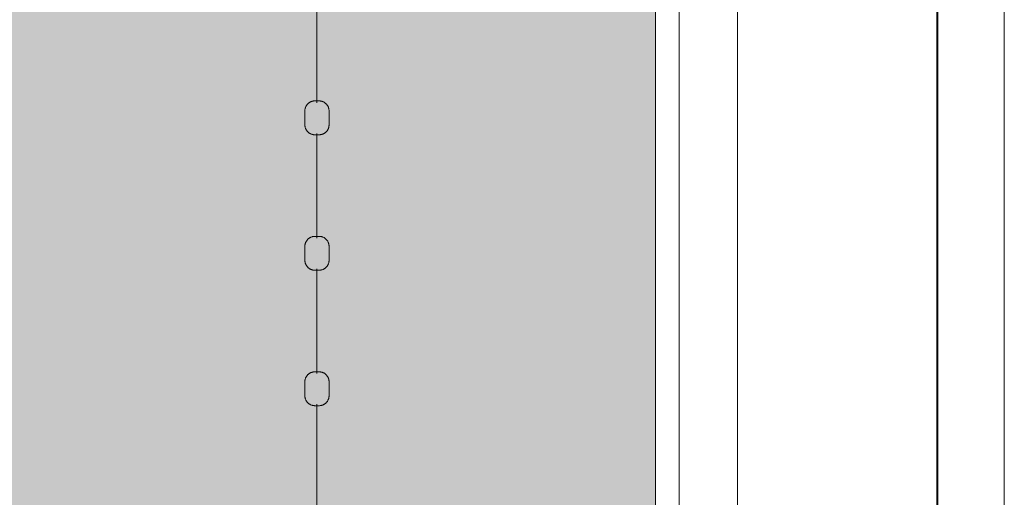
# Model space of a CAD drawing. Header units: millimetres. Extents: x 2016 to 102618, y -16590 to 68005.
# Tile 466 of 654: x 88561 to 90015, y 47860 to 48565. Entities that reach past the tile are written whole.
import ezdxf

# ---------------------------------------------------------------- set-up
doc = ezdxf.new("R2010")
doc.units = ezdxf.units.MM
for name, color, linetype, lineweight in [('A-DETL', 90, 'Continuous', 18), ('A-FLOR', 192, 'Continuous', 13), ('A-WALL', 113, 'Continuous', 13), ('Q-SPCQ', 91, 'Continuous', 13)]:
    doc.layers.add(name, color=color, linetype=linetype, lineweight=lineweight)
doc.layers.add('Water', color=131, linetype='Continuous')

# ---------------------------------------------------------------- blocks, each defined once
blk = doc.blocks.new('43_VCS_SE_goot_rooster_schuin - 28_VCS_RVS wand-gootrooster 25000mm-4108944-00 Begane grond')
at = {"layer": 'Q-SPCQ'}
for p, q in [((10491, 148.8), (-10471, 148.8)), ((-10471.1, -145.8), (10491.2, -145.8)), ((10491.2, -147.1), (-10471.1, -147.1))]:
    blk.add_line(p, q, dxfattribs=at)
blk = doc.blocks.new('89_VCS_SE_drijflijn - drijflijn-V276-00 Begane grond')
at = {"layer": 'Q-SPCQ'}
for p, q in [((-232.8, 17.8), (-253.3, 17.8)), ((-32.8, 17.8), (-53.3, 17.8)), ((167.2, 17.8), (146.7, 17.8)), ((-420.1, 0), (-265.4, 0)), ((-220.1, 0), (-65.4, 0)), ((-20.1, 0), (134.6, 0)), ((179.9, 0), (334.6, 0)), ((-253.3, -17.8), (-232.8, -17.8)), ((-53.3, -17.8), (-32.8, -17.8)), ((146.7, -17.8), (167.2, -17.8))]:
    blk.add_line(p, q, dxfattribs=at)
at = {"layer": 'Q-SPCQ', "flags": 128}
for points in [[(-268.1, 3), (-268.1, 3.6), (-268.1, 4.2), (-268, 4.8), (-267.9, 5.4), (-267.8, 5.9), (-267.7, 6.5), (-267.5, 7.1), (-267.4, 7.7), (-267.2, 8.2), (-267, 8.8), (-266.7, 9.3), (-266.4, 9.9), (-266.2, 10.4), (-265.9, 10.9), (-265.5, 11.4), (-265.2, 11.9), (-264.8, 12.3), (-264.4, 12.8), (-264, 13.2), (-263.6, 13.6), (-263.2, 14.1), (-262.7, 14.4), (-262.3, 14.8), (-261.8, 15.2), (-261.3, 15.5), (-260.8, 15.8), (-260.3, 16.1), (-259.7, 16.4), (-259.2, 16.6), (-258.7, 16.8), (-258.1, 17), (-257.5, 17.2), (-257, 17.4), (-256.4, 17.5), (-255.8, 17.6), (-255.2, 17.7), (-254.6, 17.8), (-254, 17.8), (-253.4, 17.8), (-253.3, 17.8)], [(-232.8, 17.8), (-232.2, 17.8), (-231.6, 17.8), (-231.1, 17.7), (-230.5, 17.7), (-229.9, 17.5), (-229.3, 17.4), (-228.8, 17.3), (-228.2, 17.1), (-227.6, 16.9), (-227.1, 16.7), (-226.6, 16.4), (-226, 16.2), (-225.5, 15.9), (-225, 15.6), (-224.5, 15.3), (-224, 14.9), (-223.6, 14.6), (-223.1, 14.2), (-222.7, 13.8), (-222.3, 13.4), (-221.9, 13), (-221.5, 12.5), (-221.1, 12.1), (-220.8, 11.6), (-220.5, 11.1), (-220.1, 10.6), (-219.9, 10.1), (-219.6, 9.6), (-219.3, 9), (-219.1, 8.5), (-218.9, 7.9), (-218.7, 7.4), (-218.6, 6.8), (-218.5, 6.2), (-218.3, 5.7), (-218.3, 5.1), (-218.2, 4.5), (-218.1, 3.9), (-218.1, 3.3), (-218.1, 3.2)], [(-68.1, 3), (-68.1, 3.6), (-68.1, 4.2), (-68, 4.8), (-67.9, 5.4), (-67.8, 5.9), (-67.7, 6.5), (-67.5, 7.1), (-67.4, 7.7), (-67.2, 8.2), (-67, 8.8), (-66.7, 9.3), (-66.4, 9.9), (-66.2, 10.4), (-65.9, 10.9), (-65.5, 11.4), (-65.2, 11.9), (-64.8, 12.3), (-64.4, 12.8), (-64, 13.2), (-63.6, 13.6), (-63.2, 14.1), (-62.7, 14.4), (-62.3, 14.8), (-61.8, 15.2), (-61.3, 15.5), (-60.8, 15.8), (-60.3, 16.1), (-59.7, 16.4), (-59.2, 16.6), (-58.7, 16.8), (-58.1, 17), (-57.5, 17.2), (-57, 17.4), (-56.4, 17.5), (-55.8, 17.6), (-55.2, 17.7), (-54.6, 17.8), (-54, 17.8), (-53.4, 17.8), (-53.3, 17.8)], [(-32.8, 17.8), (-32.2, 17.8), (-31.6, 17.8), (-31.1, 17.7), (-30.5, 17.7), (-29.9, 17.5), (-29.3, 17.4), (-28.8, 17.3), (-28.2, 17.1), (-27.6, 16.9), (-27.1, 16.7), (-26.6, 16.4), (-26, 16.2), (-25.5, 15.9), (-25, 15.6), (-24.5, 15.3), (-24, 14.9), (-23.6, 14.6), (-23.1, 14.2), (-22.7, 13.8), (-22.3, 13.4), (-21.9, 13), (-21.5, 12.5), (-21.1, 12.1), (-20.8, 11.6), (-20.5, 11.1), (-20.1, 10.6), (-19.9, 10.1), (-19.6, 9.6), (-19.3, 9), (-19.1, 8.5), (-18.9, 7.9), (-18.7, 7.4), (-18.6, 6.8), (-18.5, 6.2), (-18.3, 5.7), (-18.3, 5.1), (-18.2, 4.5), (-18.1, 3.9), (-18.1, 3.3), (-18.1, 3.2)], [(131.9, 3), (131.9, 3.6), (131.9, 4.2), (132, 4.8), (132.1, 5.4), (132.2, 5.9), (132.3, 6.5), (132.5, 7.1), (132.6, 7.7), (132.8, 8.2), (133, 8.8), (133.3, 9.3), (133.6, 9.9), (133.8, 10.4), (134.1, 10.9), (134.5, 11.4), (134.8, 11.9), (135.2, 12.3), (135.6, 12.8), (136, 13.2), (136.4, 13.6), (136.8, 14.1), (137.3, 14.4), (137.7, 14.8), (138.2, 15.2), (138.7, 15.5), (139.2, 15.8), (139.7, 16.1), (140.3, 16.4), (140.8, 16.6), (141.3, 16.8), (141.9, 17), (142.5, 17.2), (143, 17.4), (143.6, 17.5), (144.2, 17.6), (144.8, 17.7), (145.4, 17.8), (146, 17.8), (146.6, 17.8), (146.7, 17.8)], [(167.2, 17.8), (167.8, 17.8), (168.4, 17.8), (168.9, 17.7), (169.5, 17.7), (170.1, 17.5), (170.7, 17.4), (171.2, 17.3), (171.8, 17.1), (172.4, 16.9), (172.9, 16.7), (173.4, 16.4), (174, 16.2), (174.5, 15.9), (175, 15.6), (175.5, 15.3), (176, 14.9), (176.4, 14.6), (176.9, 14.2), (177.3, 13.8), (177.7, 13.4), (178.1, 13), (178.5, 12.5), (178.9, 12.1), (179.2, 11.6), (179.5, 11.1), (179.9, 10.6), (180.1, 10.1), (180.4, 9.6), (180.7, 9), (180.9, 8.5), (181.1, 7.9), (181.3, 7.4), (181.4, 6.8), (181.5, 6.2), (181.7, 5.7), (181.7, 5.1), (181.8, 4.5), (181.9, 3.9), (181.9, 3.3), (181.9, 3.2)], [(-268.1, -3), (-268.1, -3), (-268.1, -3), (-268.1, -3), (-268.1, -3), (-268.1, -2.9), (-268.1, -2.9), (-268.1, -2.9), (-268.1, -2.8), (-268.1, -2.8), (-268.1, -2.8), (-268.1, -2.7), (-268.1, -2.7), (-268.1, -2.6), (-268.1, -2.5), (-268.1, -2.5), (-268.1, -2.4), (-268.1, -2.3), (-268.1, -2.3), (-268.1, -2.2), (-268.1, -2.1), (-268.1, -2), (-268.1, -1.9), (-268.1, -1.8), (-268.1, -1.7), (-268.1, -1.6), (-268.1, -1.5), (-268.1, -1.4), (-268.1, -1.3), (-268.1, -1.2), (-268.1, -1.1), (-268.1, -1), (-268.1, -0.9), (-268.1, -0.7), (-268.1, -0.6), (-268.1, -0.5), (-268.1, -0.4), (-268.1, -0.3), (-268.1, -0.2), (-268.1, 0), (-268.1, 0.1), (-268.1, 0.2), (-268.1, 0.3), (-268.1, 0.4), (-268.1, 0.6), (-268.1, 0.7), (-268.1, 0.8), (-268.1, 0.9), (-268.1, 1), (-268.1, 1.1), (-268.1, 1.2), (-268.1, 1.4), (-268.1, 1.5), (-268.1, 1.6), (-268.1, 1.7), (-268.1, 1.8), (-268.1, 1.9), (-268.1, 2), (-268.1, 2), (-268.1, 2.1), (-268.1, 2.2), (-268.1, 2.3), (-268.1, 2.4), (-268.1, 2.4), (-268.1, 2.5), (-268.1, 2.6), (-268.1, 2.6), (-268.1, 2.7), (-268.1, 2.7), (-268.1, 2.8), (-268.1, 2.8), (-268.1, 2.9), (-268.1, 2.9), (-268.1, 2.9), (-268.1, 3), (-268.1, 3), (-268.1, 3), (-268.1, 3), (-268.1, 3)], [(-268.1, 3), (-268.1, 3), (-268.1, 3), (-268.1, 3), (-268.1, 3), (-268.1, 2.9), (-268.1, 2.9), (-268.1, 2.9), (-268.1, 2.8), (-268.1, 2.8), (-268.1, 2.8), (-268.1, 2.7), (-268.1, 2.7), (-268.1, 2.6), (-268.1, 2.5), (-268.1, 2.5), (-268.1, 2.4), (-268.1, 2.3), (-268.1, 2.3), (-268.1, 2.2), (-268.1, 2.1), (-268.1, 2), (-268.1, 1.9), (-268.1, 1.8), (-268.1, 1.7), (-268.1, 1.6), (-268.1, 1.5), (-268.1, 1.4), (-268.1, 1.3), (-268.1, 1.2), (-268.1, 1.1), (-268.1, 1), (-268.1, 0.9), (-268.1, 0.7), (-268.1, 0.6), (-268.1, 0.5), (-268.1, 0.4), (-268.1, 0.3), (-268.1, 0.2), (-268.1, 0), (-268.1, -0.1), (-268.1, -0.2), (-268.1, -0.3), (-268.1, -0.4), (-268.1, -0.6), (-268.1, -0.7), (-268.1, -0.8), (-268.1, -0.9), (-268.1, -1), (-268.1, -1.1), (-268.1, -1.2), (-268.1, -1.4), (-268.1, -1.5), (-268.1, -1.6), (-268.1, -1.7), (-268.1, -1.8), (-268.1, -1.9), (-268.1, -2), (-268.1, -2), (-268.1, -2.1), (-268.1, -2.2), (-268.1, -2.3), (-268.1, -2.4), (-268.1, -2.4), (-268.1, -2.5), (-268.1, -2.6), (-268.1, -2.6), (-268.1, -2.7), (-268.1, -2.7), (-268.1, -2.8), (-268.1, -2.8), (-268.1, -2.9), (-268.1, -2.9), (-268.1, -2.9), (-268.1, -3), (-268.1, -3), (-268.1, -3), (-268.1, -3), (-268.1, -3)], [(-218.1, 3.2), (-218.1, 3.2), (-218.1, 3.1), (-218.1, 3.1), (-218.1, 3.1), (-218.1, 3.1), (-218.1, 3.1), (-218.1, 3), (-218.1, 3), (-218.1, 3), (-218.1, 2.9), (-218.1, 2.9), (-218.1, 2.8), (-218.1, 2.7), (-218.1, 2.7), (-218.1, 2.6), (-218.1, 2.5), (-218.1, 2.5), (-218.1, 2.4), (-218.1, 2.3), (-218.1, 2.2), (-218.1, 2.1), (-218.1, 2), (-218.1, 1.9), (-218.1, 1.8), (-218.1, 1.7), (-218.1, 1.6), (-218.1, 1.5), (-218.1, 1.4), (-218.1, 1.3), (-218.1, 1.1), (-218.1, 1), (-218.1, 0.9), (-218.1, 0.8), (-218.1, 0.7), (-218.1, 0.5), (-218.1, 0.4), (-218.1, 0.3), (-218.1, 0.2), (-218.1, 0), (-218.1, -0.1), (-218.1, -0.2), (-218.1, -0.3), (-218.1, -0.5), (-218.1, -0.6), (-218.1, -0.7), (-218.1, -0.8), (-218.1, -1), (-218.1, -1.1), (-218.1, -1.2), (-218.1, -1.3), (-218.1, -1.4), (-218.1, -1.5), (-218.1, -1.6), (-218.1, -1.8), (-218.1, -1.9), (-218.1, -2), (-218.1, -2.1), (-218.1, -2.2), (-218.1, -2.2), (-218.1, -2.3), (-218.1, -2.4), (-218.1, -2.5), (-218.1, -2.6), (-218.1, -2.6), (-218.1, -2.7), (-218.1, -2.8), (-218.1, -2.8), (-218.1, -2.9), (-218.1, -2.9), (-218.1, -3), (-218.1, -3), (-218.1, -3.1), (-218.1, -3.1), (-218.1, -3.1), (-218.1, -3.1), (-218.1, -3.1), (-218.1, -3.2), (-218.1, -3.2)], [(-218.1, -3.2), (-218.1, -3.2), (-218.1, -3.1), (-218.1, -3.1), (-218.1, -3.1), (-218.1, -3.1), (-218.1, -3.1), (-218.1, -3), (-218.1, -3), (-218.1, -3), (-218.1, -2.9), (-218.1, -2.9), (-218.1, -2.8), (-218.1, -2.7), (-218.1, -2.7), (-218.1, -2.6), (-218.1, -2.5), (-218.1, -2.5), (-218.1, -2.4), (-218.1, -2.3), (-218.1, -2.2), (-218.1, -2.1), (-218.1, -2), (-218.1, -1.9), (-218.1, -1.8), (-218.1, -1.7), (-218.1, -1.6), (-218.1, -1.5), (-218.1, -1.4), (-218.1, -1.3), (-218.1, -1.1), (-218.1, -1), (-218.1, -0.9), (-218.1, -0.8), (-218.1, -0.7), (-218.1, -0.5), (-218.1, -0.4), (-218.1, -0.3), (-218.1, -0.2), (-218.1, 0), (-218.1, 0.1), (-218.1, 0.2), (-218.1, 0.3), (-218.1, 0.5), (-218.1, 0.6), (-218.1, 0.7), (-218.1, 0.8), (-218.1, 1), (-218.1, 1.1), (-218.1, 1.2), (-218.1, 1.3), (-218.1, 1.4), (-218.1, 1.5), (-218.1, 1.6), (-218.1, 1.8), (-218.1, 1.9), (-218.1, 2), (-218.1, 2.1), (-218.1, 2.2), (-218.1, 2.2), (-218.1, 2.3), (-218.1, 2.4), (-218.1, 2.5), (-218.1, 2.6), (-218.1, 2.6), (-218.1, 2.7), (-218.1, 2.8), (-218.1, 2.8), (-218.1, 2.9), (-218.1, 2.9), (-218.1, 3), (-218.1, 3), (-218.1, 3.1), (-218.1, 3.1), (-218.1, 3.1), (-218.1, 3.1), (-218.1, 3.1), (-218.1, 3.2), (-218.1, 3.2)], [(-68.1, -3), (-68.1, -3), (-68.1, -3), (-68.1, -3), (-68.1, -3), (-68.1, -2.9), (-68.1, -2.9), (-68.1, -2.9), (-68.1, -2.8), (-68.1, -2.8), (-68.1, -2.8), (-68.1, -2.7), (-68.1, -2.7), (-68.1, -2.6), (-68.1, -2.5), (-68.1, -2.5), (-68.1, -2.4), (-68.1, -2.3), (-68.1, -2.3), (-68.1, -2.2), (-68.1, -2.1), (-68.1, -2), (-68.1, -1.9), (-68.1, -1.8), (-68.1, -1.7), (-68.1, -1.6), (-68.1, -1.5), (-68.1, -1.4), (-68.1, -1.3), (-68.1, -1.2), (-68.1, -1.1), (-68.1, -1), (-68.1, -0.9), (-68.1, -0.7), (-68.1, -0.6), (-68.1, -0.5), (-68.1, -0.4), (-68.1, -0.3), (-68.1, -0.2), (-68.1, 0), (-68.1, 0.1), (-68.1, 0.2), (-68.1, 0.3), (-68.1, 0.4), (-68.1, 0.6), (-68.1, 0.7), (-68.1, 0.8), (-68.1, 0.9), (-68.1, 1), (-68.1, 1.1), (-68.1, 1.2), (-68.1, 1.4), (-68.1, 1.5), (-68.1, 1.6), (-68.1, 1.7), (-68.1, 1.8), (-68.1, 1.9), (-68.1, 2), (-68.1, 2), (-68.1, 2.1), (-68.1, 2.2), (-68.1, 2.3), (-68.1, 2.4), (-68.1, 2.4), (-68.1, 2.5), (-68.1, 2.6), (-68.1, 2.6), (-68.1, 2.7), (-68.1, 2.7), (-68.1, 2.8), (-68.1, 2.8), (-68.1, 2.9), (-68.1, 2.9), (-68.1, 2.9), (-68.1, 3), (-68.1, 3), (-68.1, 3), (-68.1, 3), (-68.1, 3)], [(-68.1, 3), (-68.1, 3), (-68.1, 3), (-68.1, 3), (-68.1, 3), (-68.1, 2.9), (-68.1, 2.9), (-68.1, 2.9), (-68.1, 2.8), (-68.1, 2.8), (-68.1, 2.8), (-68.1, 2.7), (-68.1, 2.7), (-68.1, 2.6), (-68.1, 2.5), (-68.1, 2.5), (-68.1, 2.4), (-68.1, 2.3), (-68.1, 2.3), (-68.1, 2.2), (-68.1, 2.1), (-68.1, 2), (-68.1, 1.9), (-68.1, 1.8), (-68.1, 1.7), (-68.1, 1.6), (-68.1, 1.5), (-68.1, 1.4), (-68.1, 1.3), (-68.1, 1.2), (-68.1, 1.1), (-68.1, 1), (-68.1, 0.9), (-68.1, 0.7), (-68.1, 0.6), (-68.1, 0.5), (-68.1, 0.4), (-68.1, 0.3), (-68.1, 0.2), (-68.1, 0), (-68.1, -0.1), (-68.1, -0.2), (-68.1, -0.3), (-68.1, -0.4), (-68.1, -0.6), (-68.1, -0.7), (-68.1, -0.8), (-68.1, -0.9), (-68.1, -1), (-68.1, -1.1), (-68.1, -1.2), (-68.1, -1.4), (-68.1, -1.5), (-68.1, -1.6), (-68.1, -1.7), (-68.1, -1.8), (-68.1, -1.9), (-68.1, -2), (-68.1, -2), (-68.1, -2.1), (-68.1, -2.2), (-68.1, -2.3), (-68.1, -2.4), (-68.1, -2.4), (-68.1, -2.5), (-68.1, -2.6), (-68.1, -2.6), (-68.1, -2.7), (-68.1, -2.7), (-68.1, -2.8), (-68.1, -2.8), (-68.1, -2.9), (-68.1, -2.9), (-68.1, -2.9), (-68.1, -3), (-68.1, -3), (-68.1, -3), (-68.1, -3), (-68.1, -3)], [(-18.1, 3.2), (-18.1, 3.2), (-18.1, 3.1), (-18.1, 3.1), (-18.1, 3.1), (-18.1, 3.1), (-18.1, 3.1), (-18.1, 3), (-18.1, 3), (-18.1, 3), (-18.1, 2.9), (-18.1, 2.9), (-18.1, 2.8), (-18.1, 2.7), (-18.1, 2.7), (-18.1, 2.6), (-18.1, 2.5), (-18.1, 2.5), (-18.1, 2.4), (-18.1, 2.3), (-18.1, 2.2), (-18.1, 2.1), (-18.1, 2), (-18.1, 1.9), (-18.1, 1.8), (-18.1, 1.7), (-18.1, 1.6), (-18.1, 1.5), (-18.1, 1.4), (-18.1, 1.3), (-18.1, 1.1), (-18.1, 1), (-18.1, 0.9), (-18.1, 0.8), (-18.1, 0.7), (-18.1, 0.5), (-18.1, 0.4), (-18.1, 0.3), (-18.1, 0.2), (-18.1, 0), (-18.1, -0.1), (-18.1, -0.2), (-18.1, -0.3), (-18.1, -0.5), (-18.1, -0.6), (-18.1, -0.7), (-18.1, -0.8), (-18.1, -1), (-18.1, -1.1), (-18.1, -1.2), (-18.1, -1.3), (-18.1, -1.4), (-18.1, -1.5), (-18.1, -1.6), (-18.1, -1.8), (-18.1, -1.9), (-18.1, -2), (-18.1, -2.1), (-18.1, -2.2), (-18.1, -2.2), (-18.1, -2.3), (-18.1, -2.4), (-18.1, -2.5), (-18.1, -2.6), (-18.1, -2.6), (-18.1, -2.7), (-18.1, -2.8), (-18.1, -2.8), (-18.1, -2.9), (-18.1, -2.9), (-18.1, -3), (-18.1, -3), (-18.1, -3.1), (-18.1, -3.1), (-18.1, -3.1), (-18.1, -3.1), (-18.1, -3.1), (-18.1, -3.2), (-18.1, -3.2)], [(-18.1, -3.2), (-18.1, -3.2), (-18.1, -3.1), (-18.1, -3.1), (-18.1, -3.1), (-18.1, -3.1), (-18.1, -3.1), (-18.1, -3), (-18.1, -3), (-18.1, -3), (-18.1, -2.9), (-18.1, -2.9), (-18.1, -2.8), (-18.1, -2.7), (-18.1, -2.7), (-18.1, -2.6), (-18.1, -2.5), (-18.1, -2.5), (-18.1, -2.4), (-18.1, -2.3), (-18.1, -2.2), (-18.1, -2.1), (-18.1, -2), (-18.1, -1.9), (-18.1, -1.8), (-18.1, -1.7), (-18.1, -1.6), (-18.1, -1.5), (-18.1, -1.4), (-18.1, -1.3), (-18.1, -1.1), (-18.1, -1), (-18.1, -0.9), (-18.1, -0.8), (-18.1, -0.7), (-18.1, -0.5), (-18.1, -0.4), (-18.1, -0.3), (-18.1, -0.2), (-18.1, 0), (-18.1, 0.1), (-18.1, 0.2), (-18.1, 0.3), (-18.1, 0.5), (-18.1, 0.6), (-18.1, 0.7), (-18.1, 0.8), (-18.1, 1), (-18.1, 1.1), (-18.1, 1.2), (-18.1, 1.3), (-18.1, 1.4), (-18.1, 1.5), (-18.1, 1.6), (-18.1, 1.8), (-18.1, 1.9), (-18.1, 2), (-18.1, 2.1), (-18.1, 2.2), (-18.1, 2.2), (-18.1, 2.3), (-18.1, 2.4), (-18.1, 2.5), (-18.1, 2.6), (-18.1, 2.6), (-18.1, 2.7), (-18.1, 2.8), (-18.1, 2.8), (-18.1, 2.9), (-18.1, 2.9), (-18.1, 3), (-18.1, 3), (-18.1, 3.1), (-18.1, 3.1), (-18.1, 3.1), (-18.1, 3.1), (-18.1, 3.1), (-18.1, 3.2), (-18.1, 3.2)], [(131.9, -3), (131.9, -3), (131.9, -3), (131.9, -3), (131.9, -3), (131.9, -2.9), (131.9, -2.9), (131.9, -2.9), (131.9, -2.8), (131.9, -2.8), (131.9, -2.8), (131.9, -2.7), (131.9, -2.7), (131.9, -2.6), (131.9, -2.5), (131.9, -2.5), (131.9, -2.4), (131.9, -2.3), (131.9, -2.3), (131.9, -2.2), (131.9, -2.1), (131.9, -2), (131.9, -1.9), (131.9, -1.8), (131.9, -1.7), (131.9, -1.6), (131.9, -1.5), (131.9, -1.4), (131.9, -1.3), (131.9, -1.2), (131.9, -1.1), (131.9, -1), (131.9, -0.9), (131.9, -0.7), (131.9, -0.6), (131.9, -0.5), (131.9, -0.4), (131.9, -0.3), (131.9, -0.2), (131.9, 0), (131.9, 0.1), (131.9, 0.2), (131.9, 0.3), (131.9, 0.4), (131.9, 0.6), (131.9, 0.7), (131.9, 0.8), (131.9, 0.9), (131.9, 1), (131.9, 1.1), (131.9, 1.2), (131.9, 1.4), (131.9, 1.5), (131.9, 1.6), (131.9, 1.7), (131.9, 1.8), (131.9, 1.9), (131.9, 2), (131.9, 2), (131.9, 2.1), (131.9, 2.2), (131.9, 2.3), (131.9, 2.4), (131.9, 2.4), (131.9, 2.5), (131.9, 2.6), (131.9, 2.6), (131.9, 2.7), (131.9, 2.7), (131.9, 2.8), (131.9, 2.8), (131.9, 2.9), (131.9, 2.9), (131.9, 2.9), (131.9, 3), (131.9, 3), (131.9, 3), (131.9, 3), (131.9, 3)], [(131.9, 3), (131.9, 3), (131.9, 3), (131.9, 3), (131.9, 3), (131.9, 2.9), (131.9, 2.9), (131.9, 2.9), (131.9, 2.8), (131.9, 2.8), (131.9, 2.8), (131.9, 2.7), (131.9, 2.7), (131.9, 2.6), (131.9, 2.5), (131.9, 2.5), (131.9, 2.4), (131.9, 2.3), (131.9, 2.3), (131.9, 2.2), (131.9, 2.1), (131.9, 2), (131.9, 1.9), (131.9, 1.8), (131.9, 1.7), (131.9, 1.6), (131.9, 1.5), (131.9, 1.4), (131.9, 1.3), (131.9, 1.2), (131.9, 1.1), (131.9, 1), (131.9, 0.9), (131.9, 0.7), (131.9, 0.6), (131.9, 0.5), (131.9, 0.4), (131.9, 0.3), (131.9, 0.2), (131.9, 0), (131.9, -0.1), (131.9, -0.2), (131.9, -0.3), (131.9, -0.4), (131.9, -0.6), (131.9, -0.7), (131.9, -0.8), (131.9, -0.9), (131.9, -1), (131.9, -1.1), (131.9, -1.2), (131.9, -1.4), (131.9, -1.5), (131.9, -1.6), (131.9, -1.7), (131.9, -1.8), (131.9, -1.9), (131.9, -2), (131.9, -2), (131.9, -2.1), (131.9, -2.2), (131.9, -2.3), (131.9, -2.4), (131.9, -2.4), (131.9, -2.5), (131.9, -2.6), (131.9, -2.6), (131.9, -2.7), (131.9, -2.7), (131.9, -2.8), (131.9, -2.8), (131.9, -2.9), (131.9, -2.9), (131.9, -2.9), (131.9, -3), (131.9, -3), (131.9, -3), (131.9, -3), (131.9, -3)], [(181.9, 3.2), (181.9, 3.2), (181.9, 3.1), (181.9, 3.1), (181.9, 3.1), (181.9, 3.1), (181.9, 3.1), (181.9, 3), (181.9, 3), (181.9, 3), (181.9, 2.9), (181.9, 2.9), (181.9, 2.8), (181.9, 2.7), (181.9, 2.7), (181.9, 2.6), (181.9, 2.5), (181.9, 2.5), (181.9, 2.4), (181.9, 2.3), (181.9, 2.2), (181.9, 2.1), (181.9, 2), (181.9, 1.9), (181.9, 1.8), (181.9, 1.7), (181.9, 1.6), (181.9, 1.5), (181.9, 1.4), (181.9, 1.3), (181.9, 1.1), (181.9, 1), (181.9, 0.9), (181.9, 0.8), (181.9, 0.7), (181.9, 0.5), (181.9, 0.4), (181.9, 0.3), (181.9, 0.2), (181.9, 0), (181.9, -0.1), (181.9, -0.2), (181.9, -0.3), (181.9, -0.5), (181.9, -0.6), (181.9, -0.7), (181.9, -0.8), (181.9, -1), (181.9, -1.1), (181.9, -1.2), (181.9, -1.3), (181.9, -1.4), (181.9, -1.5), (181.9, -1.6), (181.9, -1.8), (181.9, -1.9), (181.9, -2), (181.9, -2.1), (181.9, -2.2), (181.9, -2.2), (181.9, -2.3), (181.9, -2.4), (181.9, -2.5), (181.9, -2.6), (181.9, -2.6), (181.9, -2.7), (181.9, -2.8), (181.9, -2.8), (181.9, -2.9), (181.9, -2.9), (181.9, -3), (181.9, -3), (181.9, -3.1), (181.9, -3.1), (181.9, -3.1), (181.9, -3.1), (181.9, -3.1), (181.9, -3.2), (181.9, -3.2)], [(181.9, -3.2), (181.9, -3.2), (181.9, -3.1), (181.9, -3.1), (181.9, -3.1), (181.9, -3.1), (181.9, -3.1), (181.9, -3), (181.9, -3), (181.9, -3), (181.9, -2.9), (181.9, -2.9), (181.9, -2.8), (181.9, -2.7), (181.9, -2.7), (181.9, -2.6), (181.9, -2.5), (181.9, -2.5), (181.9, -2.4), (181.9, -2.3), (181.9, -2.2), (181.9, -2.1), (181.9, -2), (181.9, -1.9), (181.9, -1.8), (181.9, -1.7), (181.9, -1.6), (181.9, -1.5), (181.9, -1.4), (181.9, -1.3), (181.9, -1.1), (181.9, -1), (181.9, -0.9), (181.9, -0.8), (181.9, -0.7), (181.9, -0.5), (181.9, -0.4), (181.9, -0.3), (181.9, -0.2), (181.9, 0), (181.9, 0.1), (181.9, 0.2), (181.9, 0.3), (181.9, 0.5), (181.9, 0.6), (181.9, 0.7), (181.9, 0.8), (181.9, 1), (181.9, 1.1), (181.9, 1.2), (181.9, 1.3), (181.9, 1.4), (181.9, 1.5), (181.9, 1.6), (181.9, 1.8), (181.9, 1.9), (181.9, 2), (181.9, 2.1), (181.9, 2.2), (181.9, 2.2), (181.9, 2.3), (181.9, 2.4), (181.9, 2.5), (181.9, 2.6), (181.9, 2.6), (181.9, 2.7), (181.9, 2.8), (181.9, 2.8), (181.9, 2.9), (181.9, 2.9), (181.9, 3), (181.9, 3), (181.9, 3.1), (181.9, 3.1), (181.9, 3.1), (181.9, 3.1), (181.9, 3.1), (181.9, 3.2), (181.9, 3.2)], [(-253.3, -17.8), (-253.9, -17.8), (-254.5, -17.8), (-255.1, -17.7), (-255.6, -17.7), (-256.2, -17.5), (-256.8, -17.4), (-257.4, -17.3), (-258, -17.1), (-258.5, -16.9), (-259.1, -16.7), (-259.6, -16.4), (-260.1, -16.2), (-260.7, -15.9), (-261.2, -15.6), (-261.7, -15.2), (-262.1, -14.9), (-262.6, -14.5), (-263.1, -14.2), (-263.5, -13.8), (-263.9, -13.3), (-264.3, -12.9), (-264.7, -12.5), (-265.1, -12), (-265.4, -11.5), (-265.8, -11), (-266.1, -10.5), (-266.4, -10), (-266.6, -9.5), (-266.9, -8.9), (-267.1, -8.4), (-267.3, -7.8), (-267.5, -7.3), (-267.7, -6.7), (-267.8, -6.1), (-267.9, -5.5), (-268, -4.9), (-268.1, -4.3), (-268.1, -3.8), (-268.1, -3.2), (-268.1, -3)], [(-218.1, -3.2), (-218.1, -3.7), (-218.2, -4.3), (-218.2, -4.9), (-218.3, -5.5), (-218.4, -6.1), (-218.5, -6.6), (-218.7, -7.2), (-218.9, -7.8), (-219.1, -8.3), (-219.3, -8.9), (-219.5, -9.4), (-219.8, -9.9), (-220.1, -10.5), (-220.4, -11), (-220.7, -11.4), (-221, -11.9), (-221.4, -12.4), (-221.8, -12.8), (-222.2, -13.3), (-222.6, -13.7), (-223, -14.1), (-223.5, -14.5), (-223.9, -14.8), (-224.4, -15.2), (-224.9, -15.5), (-225.4, -15.8), (-225.9, -16.1), (-226.4, -16.4), (-226.9, -16.6), (-227.5, -16.8), (-228, -17), (-228.6, -17.2), (-229.2, -17.4), (-229.7, -17.5), (-230.3, -17.6), (-230.9, -17.7), (-231.5, -17.8), (-232.1, -17.8), (-232.7, -17.8), (-232.8, -17.8)], [(-53.3, -17.8), (-53.9, -17.8), (-54.5, -17.8), (-55.1, -17.7), (-55.6, -17.7), (-56.2, -17.5), (-56.8, -17.4), (-57.4, -17.3), (-58, -17.1), (-58.5, -16.9), (-59.1, -16.7), (-59.6, -16.4), (-60.1, -16.2), (-60.7, -15.9), (-61.2, -15.6), (-61.7, -15.2), (-62.1, -14.9), (-62.6, -14.5), (-63.1, -14.2), (-63.5, -13.8), (-63.9, -13.3), (-64.3, -12.9), (-64.7, -12.5), (-65.1, -12), (-65.4, -11.5), (-65.8, -11), (-66.1, -10.5), (-66.4, -10), (-66.6, -9.5), (-66.9, -8.9), (-67.1, -8.4), (-67.3, -7.8), (-67.5, -7.3), (-67.7, -6.7), (-67.8, -6.1), (-67.9, -5.5), (-68, -4.9), (-68.1, -4.3), (-68.1, -3.8), (-68.1, -3.2), (-68.1, -3)], [(-18.1, -3.2), (-18.1, -3.7), (-18.2, -4.3), (-18.2, -4.9), (-18.3, -5.5), (-18.4, -6.1), (-18.5, -6.6), (-18.7, -7.2), (-18.9, -7.8), (-19.1, -8.3), (-19.3, -8.9), (-19.5, -9.4), (-19.8, -9.9), (-20.1, -10.5), (-20.4, -11), (-20.7, -11.4), (-21, -11.9), (-21.4, -12.4), (-21.8, -12.8), (-22.2, -13.3), (-22.6, -13.7), (-23, -14.1), (-23.5, -14.5), (-23.9, -14.8), (-24.4, -15.2), (-24.9, -15.5), (-25.4, -15.8), (-25.9, -16.1), (-26.4, -16.4), (-26.9, -16.6), (-27.5, -16.8), (-28, -17), (-28.6, -17.2), (-29.2, -17.4), (-29.7, -17.5), (-30.3, -17.6), (-30.9, -17.7), (-31.5, -17.8), (-32.1, -17.8), (-32.7, -17.8), (-32.8, -17.8)], [(146.7, -17.8), (146.1, -17.8), (145.5, -17.8), (144.9, -17.7), (144.4, -17.7), (143.8, -17.5), (143.2, -17.4), (142.6, -17.3), (142, -17.1), (141.5, -16.9), (140.9, -16.7), (140.4, -16.4), (139.9, -16.2), (139.3, -15.9), (138.8, -15.6), (138.3, -15.2), (137.9, -14.9), (137.4, -14.5), (136.9, -14.2), (136.5, -13.8), (136.1, -13.3), (135.7, -12.9), (135.3, -12.5), (134.9, -12), (134.6, -11.5), (134.2, -11), (133.9, -10.5), (133.6, -10), (133.4, -9.5), (133.1, -8.9), (132.9, -8.4), (132.7, -7.8), (132.5, -7.3), (132.3, -6.7), (132.2, -6.1), (132.1, -5.5), (132, -4.9), (131.9, -4.3), (131.9, -3.8), (131.9, -3.2), (131.9, -3)], [(181.9, -3.2), (181.9, -3.7), (181.8, -4.3), (181.8, -4.9), (181.7, -5.5), (181.6, -6.1), (181.5, -6.6), (181.3, -7.2), (181.1, -7.8), (180.9, -8.3), (180.7, -8.9), (180.5, -9.4), (180.2, -9.9), (179.9, -10.5), (179.6, -11), (179.3, -11.4), (179, -11.9), (178.6, -12.4), (178.2, -12.8), (177.8, -13.3), (177.4, -13.7), (177, -14.1), (176.5, -14.5), (176.1, -14.8), (175.6, -15.2), (175.1, -15.5), (174.6, -15.8), (174.1, -16.1), (173.6, -16.4), (173.1, -16.6), (172.5, -16.8), (172, -17), (171.4, -17.2), (170.8, -17.4), (170.3, -17.5), (169.7, -17.6), (169.1, -17.7), (168.5, -17.8), (167.9, -17.8), (167.3, -17.8), (167.2, -17.8)]]:
    blk.add_lwpolyline(points, dxfattribs=at)
blk = doc.blocks.new('Walls 12 - Walls 1-3087048-00 Begane grond')
at = {"layer": 'A-WALL'}
blk.add_line((89535, 59301.3), (89535, 38339), dxfattribs=at)

msp = doc.modelspace()

# ---------------------------------------------------------------- hatches: boundary and pattern name
at = {"layer": 'Water', "transparency": 33554509}
msp.add_hatch(color=256, dxfattribs=at).paths.add_polyline_path([(89500, 36300), (89500, 61320), (68500, 61320), (68500, 36300), (89155, 36300)], flags=0)

# ---------------------------------------------------------------- linework, layer by layer
at = {"layer": 'A-DETL', "lineweight": 13}
msp.add_line((89500, 36300), (89500, 61320), dxfattribs=at)
at = {"layer": 'A-FLOR'}
msp.add_line((90015, 38339), (90015, 59301), dxfattribs=at)

# ---------------------------------------------------------------- block references
at = {"layer": 'A-WALL'}
msp.add_blockref('Walls 12 - Walls 1-3087048-00 Begane grond', (0, 0), dxfattribs=at)
at = {"layer": 'Q-SPCQ'}
for name, p, rotation in [('43_VCS_SE_goot_rooster_schuin - 28_VCS_RVS wand-gootrooster 25000mm-4108944-00 Begane grond', (89769.8, 48810), 89.99999999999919), ('89_VCS_SE_drijflijn - drijflijn-V276-00 Begane grond', (89000, 48176.9), 269.9999999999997)]:
    msp.add_blockref(name, p, dxfattribs=dict(at, rotation=rotation))

doc.saveas('drawing.dxf')
